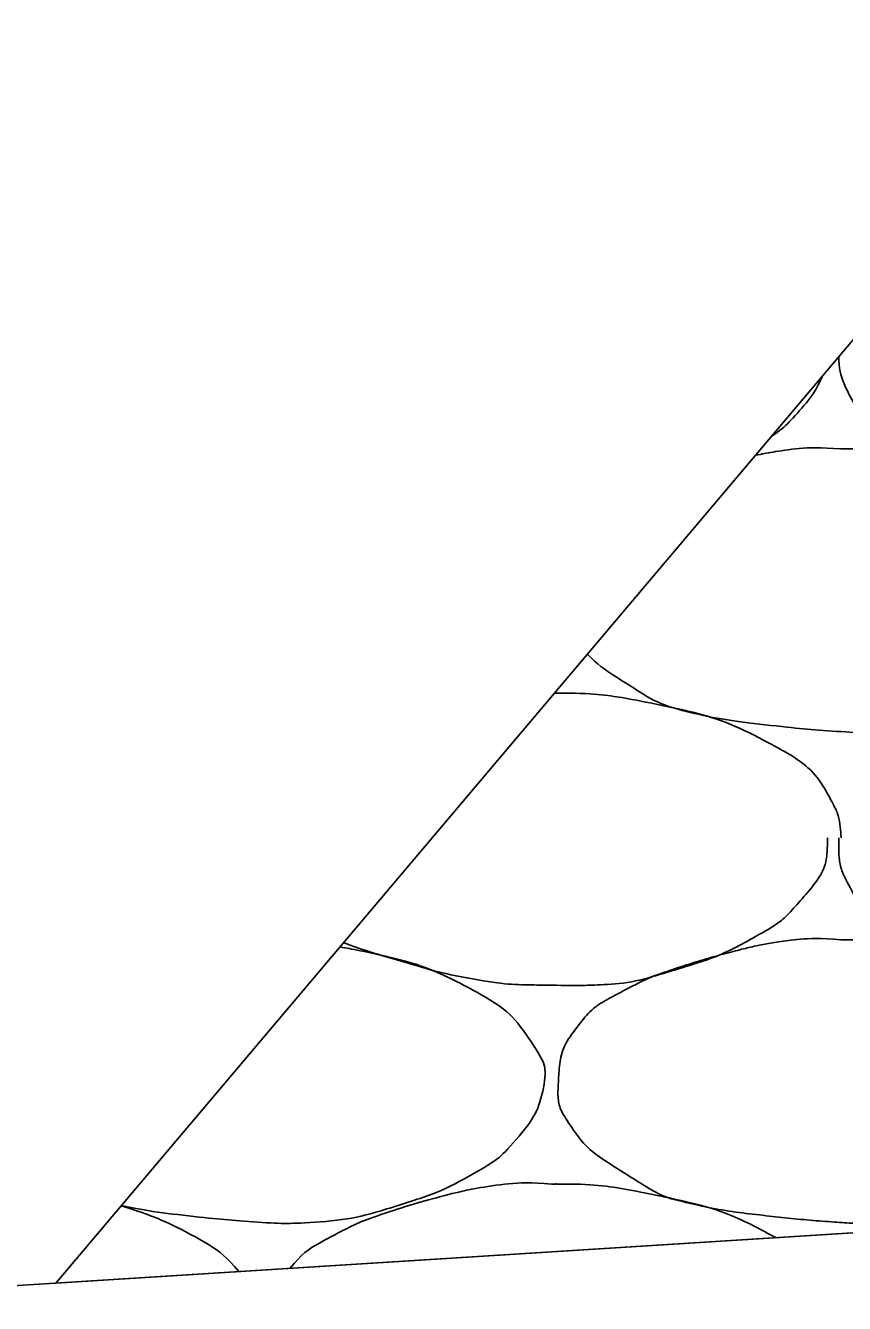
# Model space of a CAD drawing. Extents: x 1373719 to 1374161, y 379835 to 380167.
# Drawn here: x 1373979.062 to 1373979.714, y 379923.507 to 379924.524 of the extents above; entities that cross this region are included whole.
import ezdxf

# ---------------------------------------------------------------- set-up
doc = ezdxf.new("R2010")
doc.units = 0
doc.layers.add('Aggregate Base Course', color=7, linetype='Continuous')
doc.layers.add('SIGNATURE', color=7, linetype='Continuous')

msp = doc.modelspace()

# ---------------------------------------------------------------- linework, layer by layer
msp.add_line((1373962.0249, 379922.4466), (1373986.3251, 379923.9801))
at = {"layer": 'Aggregate Base Course'}
for points, degree in [([(1373979.9416, 379924.1512), (1373979.9392, 379924.1512), (1373979.9368, 379924.1512), (1373979.9145, 379924.1512), (1373979.8947, 379924.153), (1373979.854, 379924.1604), (1373979.8339, 379924.1668), (1373979.7958, 379924.1777), (1373979.7787, 379924.1834), (1373979.7425, 379924.199), (1373979.7267, 379924.2128), (1373979.7117, 379924.2415), (1373979.7097, 379924.251), (1373979.7094, 379924.2608)], 3), ([(1373979.6965, 379924.2455), (1373979.6919, 379924.2343), (1373979.6839, 379924.2239), (1373979.6691, 379924.2073), (1373979.6628, 379924.2019), (1373979.6557, 379924.1972)], 3), ([(1373979.7112, 379924.1872), (1373979.7376, 379924.1875), (1373979.764, 379924.1836), (1373979.8226, 379924.1716), (1373979.8523, 379924.1618), (1373979.9021, 379924.1351), (1373979.9158, 379924.1206), (1373979.9347, 379924.0922), (1373979.9377, 379924.0824), (1373979.9331, 379924.0569), (1373979.9243, 379924.0401), (1373979.9026, 379924.0158), (1373979.8942, 379924.0094), (1373979.8659, 379923.9933), (1373979.848, 379923.9846), (1373979.8026, 379923.9703), (1373979.7771, 379923.9638), (1373979.7376, 379923.9614), (1373979.7244, 379923.9613), (1373979.6914, 379923.9635), (1373979.6716, 379923.9654), (1373979.63, 379923.97), (1373979.6085, 379923.9734), (1373979.5693, 379923.9825), (1373979.5542, 379923.9919), (1373979.5275, 379924.0086), (1373979.5179, 379924.0153), (1373979.5092, 379924.0238)], 3), ([(1373979.6429, 379924.1821), (1373979.6488, 379924.1833), (1373979.6548, 379924.1844), (1373979.6775, 379924.188), (1373979.6945, 379924.1886), (1373979.7112, 379924.1872)], 3), ([(1373979.483, 379923.9928), (1373979.484, 379923.9928), (1373979.4851, 379923.9928), (1373979.4862, 379923.9928)], 2), ([(1373979.4862, 379923.9928), (1373979.5126, 379923.9931), (1373979.539, 379923.9892), (1373979.5654, 379923.9838), (1373979.5976, 379923.9772), (1373979.6273, 379923.9674), (1373979.6572, 379923.9514), (1373979.6771, 379923.9407), (1373979.693, 379923.9268), (1373979.704, 379923.9064), (1373979.7087, 379923.8976), (1373979.7105, 379923.8887), (1373979.7112, 379923.8794), (1373979.7112, 379923.8788), (1373979.7113, 379923.8782), (1373979.7112, 379923.8776)], 3), ([(1373979.7004, 379923.8776), (1373979.7004, 379923.8758), (1373979.7005, 379923.874), (1373979.7004, 379923.8722), (1373979.6997, 379923.8539), (1373979.6881, 379923.8381), (1373979.6752, 379923.8236), (1373979.667, 379923.8144), (1373979.6584, 379923.8078), (1373979.6482, 379923.802), (1373979.6301, 379923.7917), (1373979.6122, 379923.783), (1373979.5924, 379923.7768), (1373979.5668, 379923.7687), (1373979.5413, 379923.7616), (1373979.515, 379923.7606), (1373979.5036, 379923.7601), (1373979.4922, 379923.7601), (1373979.4808, 379923.7606)], 3), ([(1373979.9416, 379923.7606), (1373979.9392, 379923.7606), (1373979.9368, 379923.7606), (1373979.9344, 379923.7606), (1373979.9145, 379923.7606), (1373979.8947, 379923.7624), (1373979.875, 379923.766), (1373979.854, 379923.7698), (1373979.8339, 379923.7762), (1373979.8134, 379923.7821), (1373979.7958, 379923.7871), (1373979.7787, 379923.7928), (1373979.7616, 379923.8002), (1373979.7425, 379923.8084), (1373979.7267, 379923.8222), (1373979.7166, 379923.8416), (1373979.7114, 379923.8516), (1373979.7094, 379923.8617), (1373979.7094, 379923.8722), (1373979.7094, 379923.874), (1373979.7094, 379923.8758), (1373979.7094, 379923.8776)], 3), ([(1373979.4808, 379923.7606), (1373979.4784, 379923.7606), (1373979.476, 379923.7606), (1373979.4537, 379923.7606), (1373979.4339, 379923.7624), (1373979.3932, 379923.7698), (1373979.3731, 379923.7762), (1373979.34, 379923.7857), (1373979.3276, 379923.7897), (1373979.3153, 379923.7943)], 3), ([(1373979.7112, 379923.7966), (1373979.7376, 379923.7969), (1373979.764, 379923.793), (1373979.7904, 379923.7876), (1373979.8226, 379923.781), (1373979.8523, 379923.7712), (1373979.8822, 379923.7552), (1373979.9021, 379923.7445), (1373979.9158, 379923.73), (1373979.929, 379923.7102), (1373979.9347, 379923.7016), (1373979.9377, 379923.6918), (1373979.9362, 379923.6832), (1373979.9331, 379923.6663), (1373979.9243, 379923.6495), (1373979.911, 379923.6346), (1373979.9026, 379923.6252), (1373979.8942, 379923.6188), (1373979.884, 379923.613), (1373979.8659, 379923.6027), (1373979.848, 379923.594), (1373979.8282, 379923.5878), (1373979.8026, 379923.5797), (1373979.7771, 379923.5732), (1373979.7508, 379923.5716), (1373979.7376, 379923.5708), (1373979.7244, 379923.5707), (1373979.7112, 379923.5716), (1373979.6914, 379923.5729), (1373979.6716, 379923.5748), (1373979.6518, 379923.577), (1373979.63, 379923.5794), (1373979.6085, 379923.5828), (1373979.587, 379923.5878), (1373979.5693, 379923.5919), (1373979.5542, 379923.6013), (1373979.5384, 379923.6112), (1373979.5205, 379923.6224), (1373979.506, 379923.6333), (1373979.4934, 379923.6526), (1373979.4869, 379923.6625), (1373979.4856, 379923.6731), (1373979.4862, 379923.6832), (1373979.487, 379923.6978), (1373979.4901, 379923.7125), (1373979.5006, 379923.7264), (1373979.5112, 379923.7404), (1373979.5228, 379923.748), (1373979.5366, 379923.7552), (1373979.5484, 379923.7614), (1373979.5601, 379923.7672), (1373979.5726, 379923.7714), (1373979.5905, 379923.7774), (1373979.6083, 379923.7828), (1373979.6266, 379923.7876), (1373979.6379, 379923.7905), (1373979.6492, 379923.793), (1373979.6608, 379923.7948), (1373979.6775, 379923.7974), (1373979.6945, 379923.798), (1373979.7112, 379923.7966)], 3), ([(1373979.2725, 379923.535), (1373979.282, 379923.5468), (1373979.2934, 379923.5541), (1373979.318, 379923.567), (1373979.3297, 379923.5728), (1373979.3601, 379923.583), (1373979.3779, 379923.5884), (1373979.4075, 379923.5961), (1373979.4188, 379923.5986), (1373979.4471, 379923.603), (1373979.4641, 379923.6036), (1373979.4808, 379923.6022)], 3), ([(1373979.4808, 379923.6022), (1373979.4826, 379923.6021), (1373979.4844, 379923.6023), (1373979.4862, 379923.6022)], 2), ([(1373979.4862, 379923.6022), (1373979.5126, 379923.6025), (1373979.539, 379923.5986), (1373979.5976, 379923.5866), (1373979.6273, 379923.5768), (1373979.658, 379923.5603), (1373979.6588, 379923.5599), (1373979.6596, 379923.5595)], 3)]:
    msp.add_open_spline(points, degree=degree, dxfattribs=at)
at = {"layer": 'SIGNATURE'}
msp.add_lwpolyline([(1373980.4544, 379925.1424), (1373981.5249, 379925.2099), (1373981.1765, 379925.5582), (1373981.5249, 379925.5802), (1373986.3251, 379923.9801), (1373979.0862, 379923.5233), (1373980.4544, 379925.1424)], dxfattribs=at)
for points in [[(1373979.3124, 379923.7909), (1373979.3181, 379923.7899), (1373979.3238, 379923.7888), (1373979.3618, 379923.781), (1373979.3915, 379923.7712), (1373979.4413, 379923.7445), (1373979.455, 379923.73), (1373979.4739, 379923.7016), (1373979.4769, 379923.6918), (1373979.4723, 379923.6663), (1373979.4635, 379923.6495), (1373979.4418, 379923.6252), (1373979.4334, 379923.6188), (1373979.4051, 379923.6027), (1373979.3872, 379923.594), (1373979.3418, 379923.5797), (1373979.3163, 379923.5732), (1373979.2768, 379923.5708), (1373979.2636, 379923.5707), (1373979.2306, 379923.5729), (1373979.2108, 379923.5748), (1373979.1733, 379923.5789), (1373979.1559, 379923.5815), (1373979.1385, 379923.5851)], [(1373979.1382, 379923.5848), (1373979.158, 379923.5788), (1373979.1772, 379923.5711), (1373979.2103, 379923.5533), (1373979.2223, 379923.5442), (1373979.232, 379923.5325)]]:
    msp.add_open_spline(points, degree=3, dxfattribs=at)

doc.saveas('drawing.dxf')
